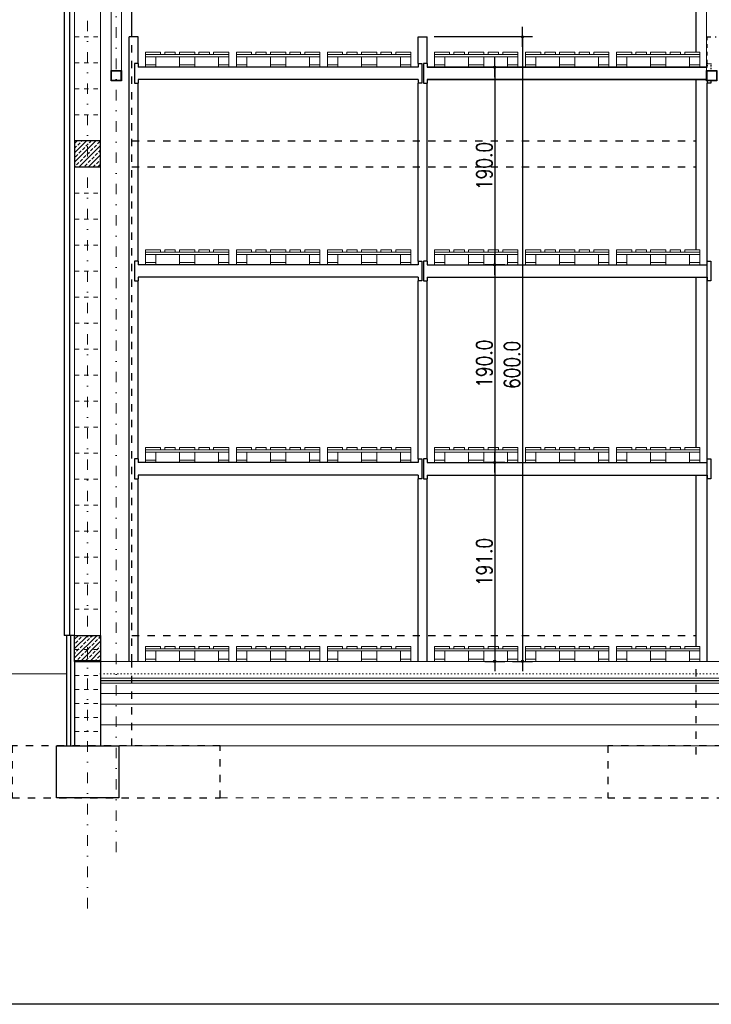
# Model space of a CAD drawing. Header units: millimetres. Extents: x 22865 to 60762, y -18816 to 15611.
# Tile 324 of 517: x 34840 to 35505, y 7746 to 8692. Entities that reach past the tile are written whole.
import ezdxf

# ---------------------------------------------------------------- set-up
doc = ezdxf.new("R2010")
doc.units = ezdxf.units.MM
for name, pattern in [('1_12', [3, 1, -1, 0, -1]), ('1_OTDI', [0]), ('DASHED', [15, 7, -8]), ('DOT', [6.35, 0, -6.35])]:
    doc.linetypes.add(name, pattern=pattern)
for name, color, linetype in [('bramy przemyslowe', 5, 'Continuous'), ('ocieplenie-styropianXPS', 7, 'Continuous'), ('ocieplenie-welna', 240, 'Continuous'), ('RAMLA', 2, 'Continuous'), ('RDZENIE', 3, 'Continuous'), ('REGALY', 7, 'Continuous'), ('sciany murowane', 4, 'Continuous'), ('WYMIARY', 6, 'Continuous')]:
    doc.layers.add(name, color=color, linetype=linetype)
doc.layers.add('CIENKA', color=1, linetype='Continuous', lineweight=13)
doc.layers.add('projekt', color=6, linetype='Continuous', lineweight=9)
doc.layers.add('OSIE SCIAN', color=151, linetype='Continuous', lineweight=18, plot=False)
doc.layers.add('sciany ppozarowe', color=10, linetype='Continuous', lineweight=18, plot=False)
doc.styles.add('1-100', font='simplex.shx', dxfattribs={"width": 0.8, "height": 15})
doc.linetypes.add('BATTING', pattern='A,0.0001,-0.1,[134,ltypeshp.shx,S=0.1,R=0,X=-0.1,Y=0],-0.2,[134,ltypeshp.shx,S=0.1,R=180,X=0.1,Y=0],-0.1', length=0.4001)
doc.dimstyles.new('1-100', dxfattribs={"dimscale": 0.5, "dimtxt": 100, "dimasz": 1, "dimexe": 0.18, "dimexo": 0.0625, "dimgap": 5, "dimtad": 1, "dimdec": 1, "dimzin": 0, "dimdsep": 46, "dimtxsty": '1-100', "dimblk1": 'K', "dimblk2": 'K', "dimsah": 1, "dimcen": 0.09, "dimse1": 1, "dimse2": 1, "dimadec": 0, "dimazin": 0, "dimtfac": 1, "dimtdec": 1, "dimtofl": 0, "dimtmove": 0, "dimatfit": 3, "dimldrblk": 'K', "dimfxl": 0, "dimtolj": 1, "dimtzin": 0, "dimarcsym": 0})
pattern_1 = [(45, (-7637.8583, -255), (-4.4901281, 4.4901281), []), (45, (-7633.368, -255), (-4.4901281, 4.4901281), [3.175, -1.5875])]

# ---------------------------------------------------------------- blocks, each defined once
blk = doc.blocks.new('K')
for p, q in [((0, -19.1), (0, 19.1)), ((-19.1, 0), (19.1, 0))]:
    blk.add_line(p, q)
blk.add_circle((0, 0), 2.02)
blk = doc.blocks.new('*D1859')
at = {"layer": 'WYMIARY', "color": 0, "lineweight": -2}
blk.add_line((35296.86, 8265.9), (35296.86, 8075.9), dxfattribs=at)
at = {"layer": 'WYMIARY', "color": 0, "linetype": 'ByBlock', "lineweight": -2, "xscale": 0.5, "yscale": 0.5, "zscale": 0.5}
for p, rotation in [((35296.86, 8266.4), 90), ((35296.86, 8075.4), 270)]:
    blk.add_blockref('K', p, dxfattribs=dict(at, rotation=rotation))
at = {"layer": 'WYMIARY', "color": 0, "ltscale": 0.2, "insert": (35286.86, 8170.9), "char_height": 15, "attachment_point": 5, "rotation": 90, "style": '1-100'}
blk.add_mtext('\\A1;191.0', dxfattribs=at)
blk = doc.blocks.new('*D1860')
at = {"layer": 'WYMIARY', "color": 0, "lineweight": -2}
blk.add_line((35296.86, 8455.9), (35296.86, 8266.9), dxfattribs=at)
at = {"layer": 'WYMIARY', "color": 0, "linetype": 'ByBlock', "lineweight": -2, "xscale": 0.5, "yscale": 0.5, "zscale": 0.5}
for p, rotation in [((35296.86, 8456.4), 90), ((35296.86, 8266.4), 270)]:
    blk.add_blockref('K', p, dxfattribs=dict(at, rotation=rotation))
at = {"layer": 'WYMIARY', "color": 0, "ltscale": 0.2, "insert": (35286.86, 8361.4), "char_height": 15, "attachment_point": 5, "rotation": 90, "style": '1-100'}
blk.add_mtext('\\A1;190.0', dxfattribs=at)
blk = doc.blocks.new('*D1861')
at = {"layer": 'WYMIARY', "color": 0, "lineweight": -2}
blk.add_line((35296.86, 8645.9), (35296.86, 8456.9), dxfattribs=at)
at = {"layer": 'WYMIARY', "color": 0, "linetype": 'ByBlock', "lineweight": -2, "xscale": 0.5, "yscale": 0.5, "zscale": 0.5}
for p, rotation in [((35296.86, 8646.4), 90), ((35296.86, 8456.4), 270)]:
    blk.add_blockref('K', p, dxfattribs=dict(at, rotation=rotation))
at = {"layer": 'WYMIARY', "color": 0, "ltscale": 0.2, "insert": (35286.86, 8551.4), "char_height": 15, "attachment_point": 5, "rotation": 90, "style": '1-100'}
blk.add_mtext('\\A1;190.0', dxfattribs=at)
blk = doc.blocks.new('*D1862')
at = {"layer": 'WYMIARY', "color": 0, "lineweight": -2}
blk.add_line((35323.55, 8674.9), (35323.55, 8075.9), dxfattribs=at)
at = {"layer": 'WYMIARY', "color": 0, "linetype": 'ByBlock', "lineweight": -2, "xscale": 0.5, "yscale": 0.5, "zscale": 0.5}
for p, rotation in [((35323.55, 8675.4), 90), ((35323.55, 8075.4), 270)]:
    blk.add_blockref('K', p, dxfattribs=dict(at, rotation=rotation))
at = {"layer": 'WYMIARY', "color": 0, "ltscale": 0.2, "insert": (35313.55, 8360.25), "char_height": 15, "attachment_point": 5, "rotation": 90, "style": '1-100'}
blk.add_mtext('\\A1;600.0', dxfattribs=at)

msp = doc.modelspace()

# ---------------------------------------------------------------- hatches: boundary and pattern name
at = {"layer": 'RDZENIE', "transparency": 33554687}
h = msp.add_hatch(dxfattribs=at)
h.set_pattern_fill('ANSI33', color=9, angle=180)
h.set_pattern_definition(pattern_1)
h.paths.add_polyline_path([(34905.47, 8575.4), (34905.47, 8550.4), (34892.97, 8550.4), (34892.97, 8575.4)])
h = msp.add_hatch(dxfattribs=at)
h.set_pattern_fill('ANSI33', color=9, angle=180)
h.set_pattern_definition(pattern_1)
h.paths.add_polyline_path([(34917.97, 8550.4), (34905.47, 8550.4), (34905.47, 8575.4), (34917.97, 8575.4), (34917.97, 8550.4)])
h = msp.add_hatch(dxfattribs=at)
h.set_pattern_fill('ANSI33', color=9, angle=180)
h.set_pattern_definition([(45, (-7660.357, -322.668), (-4.4901281, 4.4901281), []), (45, (-7655.867, -322.668), (-4.4901281, 4.4901281), [3.175, -1.5875])])
h.paths.add_polyline_path([(34892.97, 8100.4), (34917.97, 8100.4), (34917.97, 8075.4), (34892.97, 8075.4)])

# ---------------------------------------------------------------- linework, layer by layer
at = {"color": 6}
for p, q in [((34917.97, 8075.9), (34892.97, 8075.9)), ((34917.97, 8074.9), (34892.97, 8074.9))]:
    msp.add_line(p, q, dxfattribs=at)
at = {"color": 6, "linetype": 'DASHED', "ltscale": 0.6, "const_width": 0.6}
msp.add_lwpolyline([(34917.97, 8075.4), (34892.97, 8075.4)], dxfattribs=at)
at = {"layer": 'bramy przemyslowe', "color": 3, "ltscale": 0.2}
for p, q in [((34892.97, 8075.4), (34892.97, 7994.4)), ((34917.97, 8075.4), (34917.97, 7994.4))]:
    msp.add_line(p, q, dxfattribs=at)
at = {"layer": 'CIENKA', "color": 9}
for p, q in [((34927.97, 8643.15), (34927.97, 8768.78)), ((34937.97, 8643.15), (34937.97, 8768.78)), ((35500.47, 8643.15), (35500.47, 8768.78))]:
    msp.add_line(p, q, dxfattribs=at)
at = {"layer": 'CIENKA', "color": 9, "linetype": 'DASHED', "ltscale": 0.6}
for p, q in [((34892.97, 8675.4), (34917.97, 8675.4)), ((34892.97, 8650.4), (34917.97, 8650.4)), ((34892.97, 8625.4), (34917.97, 8625.4)), ((34892.97, 8600.4), (34917.97, 8600.4)), ((34892.97, 8525.4), (34917.97, 8525.4)), ((34892.97, 8500.4), (34917.97, 8500.4)), ((34892.97, 8475.4), (34917.97, 8475.4)), ((34892.97, 8450.4), (34917.97, 8450.4)), ((34892.97, 8425.4), (34917.97, 8425.4)), ((34892.97, 8400.4), (34917.97, 8400.4)), ((34892.97, 8375.4), (34917.97, 8375.4)), ((34892.97, 8350.4), (34917.97, 8350.4)), ((34892.97, 8325.4), (34917.97, 8325.4)), ((34892.97, 8300.4), (34917.97, 8300.4)), ((34892.97, 8275.4), (34917.97, 8275.4)), ((34892.97, 8250.4), (34917.97, 8250.4)), ((34892.97, 8225.4), (34917.97, 8225.4)), ((34892.97, 8200.4), (34917.97, 8200.4)), ((34892.97, 8175.4), (34917.97, 8175.4)), ((34892.97, 8150.4), (34917.97, 8150.4)), ((34892.97, 8125.4), (34917.97, 8125.4)), ((34892.97, 8100.4), (34917.97, 8100.4)), ((34892.97, 8086.9), (34917.97, 8086.9)), ((34892.97, 8075.4), (34917.97, 8075.4)), ((34892.97, 8061.9), (34917.97, 8061.9)), ((34892.97, 8048.4), (34917.97, 8048.4)), ((34892.97, 8034.9), (34917.97, 8034.9)), ((34892.97, 8021.4), (34917.97, 8021.4)), ((34892.97, 8007.9), (34917.97, 8007.9))]:
    msp.add_line(p, q, dxfattribs=at)
at = {"layer": 'CIENKA', "color": 251, "linetype": 'DASHED'}
msp.add_line((35032.97, 7944.4), (35405.47, 7944.4), dxfattribs=at)
at = {"layer": 'CIENKA'}
for points in [[(34975.62, 8658.6), (34961.12, 8658.6), (34961.12, 8660.8), (34975.62, 8660.8)], [(35041.12, 8656.4), (34961.12, 8656.4), (34961.12, 8658.6), (35041.12, 8658.6)], [(34971.12, 8648.6), (34961.12, 8648.6), (34961.12, 8656.4), (34971.12, 8656.4)], [(34989.74, 8658.6), (34979.74, 8658.6), (34979.74, 8660.8), (34989.74, 8660.8)], [(35008.37, 8658.6), (34993.87, 8658.6), (34993.87, 8660.8), (35008.37, 8660.8)], [(35008.37, 8648.6), (34993.87, 8648.6), (34993.87, 8656.4), (35008.37, 8656.4)], [(35012.49, 8658.6), (35022.49, 8658.6), (35022.49, 8660.8), (35012.49, 8660.8)], [(35041.12, 8658.6), (35026.62, 8658.6), (35026.62, 8660.8), (35041.12, 8660.8)], [(35041.12, 8648.6), (35031.12, 8648.6), (35031.12, 8656.4), (35041.12, 8656.4)], [(35063.12, 8658.6), (35048.62, 8658.6), (35048.62, 8660.8), (35063.12, 8660.8)], [(35128.62, 8656.4), (35048.62, 8656.4), (35048.62, 8658.6), (35128.62, 8658.6)], [(35058.62, 8648.6), (35048.62, 8648.6), (35048.62, 8656.4), (35058.62, 8656.4)], [(35077.24, 8658.6), (35067.24, 8658.6), (35067.24, 8660.8), (35077.24, 8660.8)], [(35095.87, 8658.6), (35081.37, 8658.6), (35081.37, 8660.8), (35095.87, 8660.8)], [(35095.87, 8648.6), (35081.37, 8648.6), (35081.37, 8656.4), (35095.87, 8656.4)], [(35099.99, 8658.6), (35109.99, 8658.6), (35109.99, 8660.8), (35099.99, 8660.8)], [(35128.62, 8658.6), (35114.12, 8658.6), (35114.12, 8660.8), (35128.62, 8660.8)], [(35128.62, 8648.6), (35118.62, 8648.6), (35118.62, 8656.4), (35128.62, 8656.4)], [(35150.62, 8658.6), (35136.12, 8658.6), (35136.12, 8660.8), (35150.62, 8660.8)], [(35216.12, 8656.4), (35136.12, 8656.4), (35136.12, 8658.6), (35216.12, 8658.6)], [(35146.12, 8648.6), (35136.12, 8648.6), (35136.12, 8656.4), (35146.12, 8656.4)], [(35164.74, 8658.6), (35154.74, 8658.6), (35154.74, 8660.8), (35164.74, 8660.8)], [(35183.37, 8658.6), (35168.87, 8658.6), (35168.87, 8660.8), (35183.37, 8660.8)], [(35183.37, 8648.6), (35168.87, 8648.6), (35168.87, 8656.4), (35183.37, 8656.4)], [(35187.49, 8658.6), (35197.49, 8658.6), (35197.49, 8660.8), (35187.49, 8660.8)], [(35216.12, 8658.6), (35201.62, 8658.6), (35201.62, 8660.8), (35216.12, 8660.8)], [(35216.12, 8648.6), (35206.12, 8648.6), (35206.12, 8656.4), (35216.12, 8656.4)], [(35239.02, 8658.6), (35253.52, 8658.6), (35253.52, 8660.8), (35239.02, 8660.8)], [(35239.02, 8656.4), (35319.02, 8656.4), (35319.02, 8658.6), (35239.02, 8658.6)], [(35239.02, 8648.6), (35249.02, 8648.6), (35249.02, 8656.4), (35239.02, 8656.4)], [(35267.64, 8658.6), (35257.64, 8658.6), (35257.64, 8660.8), (35267.64, 8660.8)], [(35271.77, 8658.6), (35286.27, 8658.6), (35286.27, 8660.8), (35271.77, 8660.8)], [(35271.77, 8648.6), (35286.27, 8648.6), (35286.27, 8656.4), (35271.77, 8656.4)], [(35290.39, 8658.6), (35300.39, 8658.6), (35300.39, 8660.8), (35290.39, 8660.8)], [(35304.52, 8658.6), (35319.02, 8658.6), (35319.02, 8660.8), (35304.52, 8660.8)], [(35309.02, 8648.6), (35319.02, 8648.6), (35319.02, 8656.4), (35309.02, 8656.4)], [(35326.52, 8658.6), (35341.02, 8658.6), (35341.02, 8660.8), (35326.52, 8660.8)], [(35326.52, 8656.4), (35406.52, 8656.4), (35406.52, 8658.6), (35326.52, 8658.6)], [(35326.52, 8648.6), (35336.52, 8648.6), (35336.52, 8656.4), (35326.52, 8656.4)], [(35355.14, 8658.6), (35345.14, 8658.6), (35345.14, 8660.8), (35355.14, 8660.8)], [(35359.27, 8658.6), (35373.77, 8658.6), (35373.77, 8660.8), (35359.27, 8660.8)], [(35359.27, 8648.6), (35373.77, 8648.6), (35373.77, 8656.4), (35359.27, 8656.4)], [(35377.89, 8658.6), (35387.89, 8658.6), (35387.89, 8660.8), (35377.89, 8660.8)], [(35392.02, 8658.6), (35406.52, 8658.6), (35406.52, 8660.8), (35392.02, 8660.8)], [(35396.52, 8648.6), (35406.52, 8648.6), (35406.52, 8656.4), (35396.52, 8656.4)], [(35414.02, 8658.6), (35428.52, 8658.6), (35428.52, 8660.8), (35414.02, 8660.8)], [(35414.02, 8656.4), (35494.02, 8656.4), (35494.02, 8658.6), (35414.02, 8658.6)], [(35414.02, 8648.6), (35424.02, 8648.6), (35424.02, 8656.4), (35414.02, 8656.4)], [(35442.64, 8658.6), (35432.64, 8658.6), (35432.64, 8660.8), (35442.64, 8660.8)], [(35446.77, 8658.6), (35461.27, 8658.6), (35461.27, 8660.8), (35446.77, 8660.8)], [(35446.77, 8648.6), (35461.27, 8648.6), (35461.27, 8656.4), (35446.77, 8656.4)], [(35465.39, 8658.6), (35475.39, 8658.6), (35475.39, 8660.8), (35465.39, 8660.8)], [(35479.52, 8658.6), (35494.02, 8658.6), (35494.02, 8660.8), (35479.52, 8660.8)], [(35484.02, 8648.6), (35494.02, 8648.6), (35494.02, 8656.4), (35484.02, 8656.4)], [(34961.12, 8648.6), (34971.12, 8648.6), (34971.12, 8646.4), (34961.12, 8646.4)], [(34993.87, 8648.6), (35008.37, 8648.6), (35008.37, 8646.4), (34993.87, 8646.4)], [(35031.12, 8648.6), (35041.12, 8648.6), (35041.12, 8646.4), (35031.12, 8646.4)], [(35048.62, 8648.6), (35058.62, 8648.6), (35058.62, 8646.4), (35048.62, 8646.4)], [(35081.37, 8648.6), (35095.87, 8648.6), (35095.87, 8646.4), (35081.37, 8646.4)], [(35118.62, 8648.6), (35128.62, 8648.6), (35128.62, 8646.4), (35118.62, 8646.4)], [(35136.12, 8648.6), (35146.12, 8648.6), (35146.12, 8646.4), (35136.12, 8646.4)], [(35168.87, 8648.6), (35183.37, 8648.6), (35183.37, 8646.4), (35168.87, 8646.4)], [(35206.12, 8648.6), (35216.12, 8648.6), (35216.12, 8646.4), (35206.12, 8646.4)], [(35249.02, 8648.6), (35239.02, 8648.6), (35239.02, 8646.4), (35249.02, 8646.4)], [(35286.27, 8648.6), (35271.77, 8648.6), (35271.77, 8646.4), (35286.27, 8646.4)], [(35319.02, 8648.6), (35309.02, 8648.6), (35309.02, 8646.4), (35319.02, 8646.4)], [(35336.52, 8648.6), (35326.52, 8648.6), (35326.52, 8646.4), (35336.52, 8646.4)], [(35373.77, 8648.6), (35359.27, 8648.6), (35359.27, 8646.4), (35373.77, 8646.4)], [(35406.52, 8648.6), (35396.52, 8648.6), (35396.52, 8646.4), (35406.52, 8646.4)], [(35424.02, 8648.6), (35414.02, 8648.6), (35414.02, 8646.4), (35424.02, 8646.4)], [(35461.27, 8648.6), (35446.77, 8648.6), (35446.77, 8646.4), (35461.27, 8646.4)], [(35494.02, 8648.6), (35484.02, 8648.6), (35484.02, 8646.4), (35494.02, 8646.4)], [(34975.62, 8468.6), (34961.12, 8468.6), (34961.12, 8470.8), (34975.62, 8470.8)], [(35041.12, 8466.4), (34961.12, 8466.4), (34961.12, 8468.6), (35041.12, 8468.6)], [(34989.74, 8468.6), (34979.74, 8468.6), (34979.74, 8470.8), (34989.74, 8470.8)], [(35008.37, 8468.6), (34993.87, 8468.6), (34993.87, 8470.8), (35008.37, 8470.8)], [(35012.49, 8468.6), (35022.49, 8468.6), (35022.49, 8470.8), (35012.49, 8470.8)], [(35041.12, 8468.6), (35026.62, 8468.6), (35026.62, 8470.8), (35041.12, 8470.8)], [(35063.12, 8468.6), (35048.62, 8468.6), (35048.62, 8470.8), (35063.12, 8470.8)], [(35128.62, 8466.4), (35048.62, 8466.4), (35048.62, 8468.6), (35128.62, 8468.6)], [(35077.24, 8468.6), (35067.24, 8468.6), (35067.24, 8470.8), (35077.24, 8470.8)], [(35095.87, 8468.6), (35081.37, 8468.6), (35081.37, 8470.8), (35095.87, 8470.8)], [(35099.99, 8468.6), (35109.99, 8468.6), (35109.99, 8470.8), (35099.99, 8470.8)], [(35128.62, 8468.6), (35114.12, 8468.6), (35114.12, 8470.8), (35128.62, 8470.8)], [(35150.62, 8468.6), (35136.12, 8468.6), (35136.12, 8470.8), (35150.62, 8470.8)], [(35216.12, 8466.4), (35136.12, 8466.4), (35136.12, 8468.6), (35216.12, 8468.6)], [(35164.74, 8468.6), (35154.74, 8468.6), (35154.74, 8470.8), (35164.74, 8470.8)], [(35183.37, 8468.6), (35168.87, 8468.6), (35168.87, 8470.8), (35183.37, 8470.8)], [(35187.49, 8468.6), (35197.49, 8468.6), (35197.49, 8470.8), (35187.49, 8470.8)], [(35216.12, 8468.6), (35201.62, 8468.6), (35201.62, 8470.8), (35216.12, 8470.8)], [(35239.02, 8468.6), (35253.52, 8468.6), (35253.52, 8470.8), (35239.02, 8470.8)], [(35239.02, 8466.4), (35319.02, 8466.4), (35319.02, 8468.6), (35239.02, 8468.6)], [(35267.64, 8468.6), (35257.64, 8468.6), (35257.64, 8470.8), (35267.64, 8470.8)], [(35271.77, 8468.6), (35286.27, 8468.6), (35286.27, 8470.8), (35271.77, 8470.8)], [(35290.39, 8468.6), (35300.39, 8468.6), (35300.39, 8470.8), (35290.39, 8470.8)], [(35304.52, 8468.6), (35319.02, 8468.6), (35319.02, 8470.8), (35304.52, 8470.8)], [(35326.52, 8468.6), (35341.02, 8468.6), (35341.02, 8470.8), (35326.52, 8470.8)], [(35326.52, 8466.4), (35406.52, 8466.4), (35406.52, 8468.6), (35326.52, 8468.6)], [(35355.14, 8468.6), (35345.14, 8468.6), (35345.14, 8470.8), (35355.14, 8470.8)], [(35359.27, 8468.6), (35373.77, 8468.6), (35373.77, 8470.8), (35359.27, 8470.8)], [(35377.89, 8468.6), (35387.89, 8468.6), (35387.89, 8470.8), (35377.89, 8470.8)], [(35392.02, 8468.6), (35406.52, 8468.6), (35406.52, 8470.8), (35392.02, 8470.8)], [(35414.02, 8468.6), (35428.52, 8468.6), (35428.52, 8470.8), (35414.02, 8470.8)], [(35414.02, 8466.4), (35494.02, 8466.4), (35494.02, 8468.6), (35414.02, 8468.6)], [(35442.64, 8468.6), (35432.64, 8468.6), (35432.64, 8470.8), (35442.64, 8470.8)], [(35446.77, 8468.6), (35461.27, 8468.6), (35461.27, 8470.8), (35446.77, 8470.8)], [(35465.39, 8468.6), (35475.39, 8468.6), (35475.39, 8470.8), (35465.39, 8470.8)], [(35479.52, 8468.6), (35494.02, 8468.6), (35494.02, 8470.8), (35479.52, 8470.8)], [(34971.12, 8458.6), (34961.12, 8458.6), (34961.12, 8466.4), (34971.12, 8466.4)], [(34961.12, 8458.6), (34971.12, 8458.6), (34971.12, 8456.4), (34961.12, 8456.4)], [(35008.37, 8458.6), (34993.87, 8458.6), (34993.87, 8466.4), (35008.37, 8466.4)], [(34993.87, 8458.6), (35008.37, 8458.6), (35008.37, 8456.4), (34993.87, 8456.4)], [(35041.12, 8458.6), (35031.12, 8458.6), (35031.12, 8466.4), (35041.12, 8466.4)], [(35031.12, 8458.6), (35041.12, 8458.6), (35041.12, 8456.4), (35031.12, 8456.4)], [(35058.62, 8458.6), (35048.62, 8458.6), (35048.62, 8466.4), (35058.62, 8466.4)], [(35048.62, 8458.6), (35058.62, 8458.6), (35058.62, 8456.4), (35048.62, 8456.4)], [(35095.87, 8458.6), (35081.37, 8458.6), (35081.37, 8466.4), (35095.87, 8466.4)], [(35081.37, 8458.6), (35095.87, 8458.6), (35095.87, 8456.4), (35081.37, 8456.4)], [(35128.62, 8458.6), (35118.62, 8458.6), (35118.62, 8466.4), (35128.62, 8466.4)], [(35118.62, 8458.6), (35128.62, 8458.6), (35128.62, 8456.4), (35118.62, 8456.4)], [(35146.12, 8458.6), (35136.12, 8458.6), (35136.12, 8466.4), (35146.12, 8466.4)], [(35136.12, 8458.6), (35146.12, 8458.6), (35146.12, 8456.4), (35136.12, 8456.4)], [(35183.37, 8458.6), (35168.87, 8458.6), (35168.87, 8466.4), (35183.37, 8466.4)], [(35168.87, 8458.6), (35183.37, 8458.6), (35183.37, 8456.4), (35168.87, 8456.4)], [(35216.12, 8458.6), (35206.12, 8458.6), (35206.12, 8466.4), (35216.12, 8466.4)], [(35206.12, 8458.6), (35216.12, 8458.6), (35216.12, 8456.4), (35206.12, 8456.4)], [(35239.02, 8458.6), (35249.02, 8458.6), (35249.02, 8466.4), (35239.02, 8466.4)], [(35249.02, 8458.6), (35239.02, 8458.6), (35239.02, 8456.4), (35249.02, 8456.4)], [(35271.77, 8458.6), (35286.27, 8458.6), (35286.27, 8466.4), (35271.77, 8466.4)], [(35286.27, 8458.6), (35271.77, 8458.6), (35271.77, 8456.4), (35286.27, 8456.4)], [(35309.02, 8458.6), (35319.02, 8458.6), (35319.02, 8466.4), (35309.02, 8466.4)], [(35319.02, 8458.6), (35309.02, 8458.6), (35309.02, 8456.4), (35319.02, 8456.4)], [(35326.52, 8458.6), (35336.52, 8458.6), (35336.52, 8466.4), (35326.52, 8466.4)], [(35336.52, 8458.6), (35326.52, 8458.6), (35326.52, 8456.4), (35336.52, 8456.4)], [(35359.27, 8458.6), (35373.77, 8458.6), (35373.77, 8466.4), (35359.27, 8466.4)], [(35373.77, 8458.6), (35359.27, 8458.6), (35359.27, 8456.4), (35373.77, 8456.4)], [(35396.52, 8458.6), (35406.52, 8458.6), (35406.52, 8466.4), (35396.52, 8466.4)], [(35406.52, 8458.6), (35396.52, 8458.6), (35396.52, 8456.4), (35406.52, 8456.4)], [(35414.02, 8458.6), (35424.02, 8458.6), (35424.02, 8466.4), (35414.02, 8466.4)], [(35424.02, 8458.6), (35414.02, 8458.6), (35414.02, 8456.4), (35424.02, 8456.4)], [(35446.77, 8458.6), (35461.27, 8458.6), (35461.27, 8466.4), (35446.77, 8466.4)], [(35461.27, 8458.6), (35446.77, 8458.6), (35446.77, 8456.4), (35461.27, 8456.4)], [(35484.02, 8458.6), (35494.02, 8458.6), (35494.02, 8466.4), (35484.02, 8466.4)], [(35494.02, 8458.6), (35484.02, 8458.6), (35484.02, 8456.4), (35494.02, 8456.4)], [(34975.62, 8278.6), (34961.12, 8278.6), (34961.12, 8280.8), (34975.62, 8280.8)], [(35041.12, 8276.4), (34961.12, 8276.4), (34961.12, 8278.6), (35041.12, 8278.6)], [(34989.74, 8278.6), (34979.74, 8278.6), (34979.74, 8280.8), (34989.74, 8280.8)], [(35008.37, 8278.6), (34993.87, 8278.6), (34993.87, 8280.8), (35008.37, 8280.8)], [(35012.49, 8278.6), (35022.49, 8278.6), (35022.49, 8280.8), (35012.49, 8280.8)], [(35041.12, 8278.6), (35026.62, 8278.6), (35026.62, 8280.8), (35041.12, 8280.8)], [(35063.12, 8278.6), (35048.62, 8278.6), (35048.62, 8280.8), (35063.12, 8280.8)], [(35128.62, 8276.4), (35048.62, 8276.4), (35048.62, 8278.6), (35128.62, 8278.6)], [(35077.24, 8278.6), (35067.24, 8278.6), (35067.24, 8280.8), (35077.24, 8280.8)], [(35095.87, 8278.6), (35081.37, 8278.6), (35081.37, 8280.8), (35095.87, 8280.8)], [(35099.99, 8278.6), (35109.99, 8278.6), (35109.99, 8280.8), (35099.99, 8280.8)], [(35128.62, 8278.6), (35114.12, 8278.6), (35114.12, 8280.8), (35128.62, 8280.8)], [(35150.62, 8278.6), (35136.12, 8278.6), (35136.12, 8280.8), (35150.62, 8280.8)], [(35216.12, 8276.4), (35136.12, 8276.4), (35136.12, 8278.6), (35216.12, 8278.6)], [(35164.74, 8278.6), (35154.74, 8278.6), (35154.74, 8280.8), (35164.74, 8280.8)], [(35183.37, 8278.6), (35168.87, 8278.6), (35168.87, 8280.8), (35183.37, 8280.8)], [(35187.49, 8278.6), (35197.49, 8278.6), (35197.49, 8280.8), (35187.49, 8280.8)], [(35216.12, 8278.6), (35201.62, 8278.6), (35201.62, 8280.8), (35216.12, 8280.8)], [(35239.02, 8278.6), (35253.52, 8278.6), (35253.52, 8280.8), (35239.02, 8280.8)], [(35239.02, 8276.4), (35319.02, 8276.4), (35319.02, 8278.6), (35239.02, 8278.6)], [(35267.64, 8278.6), (35257.64, 8278.6), (35257.64, 8280.8), (35267.64, 8280.8)], [(35271.77, 8278.6), (35286.27, 8278.6), (35286.27, 8280.8), (35271.77, 8280.8)], [(35290.39, 8278.6), (35300.39, 8278.6), (35300.39, 8280.8), (35290.39, 8280.8)], [(35304.52, 8278.6), (35319.02, 8278.6), (35319.02, 8280.8), (35304.52, 8280.8)], [(35326.52, 8278.6), (35341.02, 8278.6), (35341.02, 8280.8), (35326.52, 8280.8)], [(35326.52, 8276.4), (35406.52, 8276.4), (35406.52, 8278.6), (35326.52, 8278.6)], [(35355.14, 8278.6), (35345.14, 8278.6), (35345.14, 8280.8), (35355.14, 8280.8)], [(35359.27, 8278.6), (35373.77, 8278.6), (35373.77, 8280.8), (35359.27, 8280.8)], [(35377.89, 8278.6), (35387.89, 8278.6), (35387.89, 8280.8), (35377.89, 8280.8)], [(35392.02, 8278.6), (35406.52, 8278.6), (35406.52, 8280.8), (35392.02, 8280.8)], [(35414.02, 8278.6), (35428.52, 8278.6), (35428.52, 8280.8), (35414.02, 8280.8)], [(35414.02, 8276.4), (35494.02, 8276.4), (35494.02, 8278.6), (35414.02, 8278.6)], [(35442.64, 8278.6), (35432.64, 8278.6), (35432.64, 8280.8), (35442.64, 8280.8)], [(35446.77, 8278.6), (35461.27, 8278.6), (35461.27, 8280.8), (35446.77, 8280.8)], [(35465.39, 8278.6), (35475.39, 8278.6), (35475.39, 8280.8), (35465.39, 8280.8)], [(35479.52, 8278.6), (35494.02, 8278.6), (35494.02, 8280.8), (35479.52, 8280.8)], [(34971.12, 8268.6), (34961.12, 8268.6), (34961.12, 8276.4), (34971.12, 8276.4)], [(34961.12, 8268.6), (34971.12, 8268.6), (34971.12, 8266.4), (34961.12, 8266.4)], [(35008.37, 8268.6), (34993.87, 8268.6), (34993.87, 8276.4), (35008.37, 8276.4)], [(34993.87, 8268.6), (35008.37, 8268.6), (35008.37, 8266.4), (34993.87, 8266.4)], [(35041.12, 8268.6), (35031.12, 8268.6), (35031.12, 8276.4), (35041.12, 8276.4)], [(35031.12, 8268.6), (35041.12, 8268.6), (35041.12, 8266.4), (35031.12, 8266.4)], [(35058.62, 8268.6), (35048.62, 8268.6), (35048.62, 8276.4), (35058.62, 8276.4)], [(35048.62, 8268.6), (35058.62, 8268.6), (35058.62, 8266.4), (35048.62, 8266.4)], [(35095.87, 8268.6), (35081.37, 8268.6), (35081.37, 8276.4), (35095.87, 8276.4)], [(35081.37, 8268.6), (35095.87, 8268.6), (35095.87, 8266.4), (35081.37, 8266.4)], [(35128.62, 8268.6), (35118.62, 8268.6), (35118.62, 8276.4), (35128.62, 8276.4)], [(35118.62, 8268.6), (35128.62, 8268.6), (35128.62, 8266.4), (35118.62, 8266.4)], [(35146.12, 8268.6), (35136.12, 8268.6), (35136.12, 8276.4), (35146.12, 8276.4)], [(35136.12, 8268.6), (35146.12, 8268.6), (35146.12, 8266.4), (35136.12, 8266.4)], [(35183.37, 8268.6), (35168.87, 8268.6), (35168.87, 8276.4), (35183.37, 8276.4)], [(35168.87, 8268.6), (35183.37, 8268.6), (35183.37, 8266.4), (35168.87, 8266.4)], [(35216.12, 8268.6), (35206.12, 8268.6), (35206.12, 8276.4), (35216.12, 8276.4)], [(35206.12, 8268.6), (35216.12, 8268.6), (35216.12, 8266.4), (35206.12, 8266.4)], [(35239.02, 8268.6), (35249.02, 8268.6), (35249.02, 8276.4), (35239.02, 8276.4)], [(35249.02, 8268.6), (35239.02, 8268.6), (35239.02, 8266.4), (35249.02, 8266.4)], [(35271.77, 8268.6), (35286.27, 8268.6), (35286.27, 8276.4), (35271.77, 8276.4)], [(35286.27, 8268.6), (35271.77, 8268.6), (35271.77, 8266.4), (35286.27, 8266.4)], [(35309.02, 8268.6), (35319.02, 8268.6), (35319.02, 8276.4), (35309.02, 8276.4)], [(35319.02, 8268.6), (35309.02, 8268.6), (35309.02, 8266.4), (35319.02, 8266.4)], [(35326.52, 8268.6), (35336.52, 8268.6), (35336.52, 8276.4), (35326.52, 8276.4)], [(35336.52, 8268.6), (35326.52, 8268.6), (35326.52, 8266.4), (35336.52, 8266.4)], [(35359.27, 8268.6), (35373.77, 8268.6), (35373.77, 8276.4), (35359.27, 8276.4)], [(35373.77, 8268.6), (35359.27, 8268.6), (35359.27, 8266.4), (35373.77, 8266.4)], [(35396.52, 8268.6), (35406.52, 8268.6), (35406.52, 8276.4), (35396.52, 8276.4)], [(35406.52, 8268.6), (35396.52, 8268.6), (35396.52, 8266.4), (35406.52, 8266.4)], [(35414.02, 8268.6), (35424.02, 8268.6), (35424.02, 8276.4), (35414.02, 8276.4)], [(35424.02, 8268.6), (35414.02, 8268.6), (35414.02, 8266.4), (35424.02, 8266.4)], [(35446.77, 8268.6), (35461.27, 8268.6), (35461.27, 8276.4), (35446.77, 8276.4)], [(35461.27, 8268.6), (35446.77, 8268.6), (35446.77, 8266.4), (35461.27, 8266.4)], [(35484.02, 8268.6), (35494.02, 8268.6), (35494.02, 8276.4), (35484.02, 8276.4)], [(35494.02, 8268.6), (35484.02, 8268.6), (35484.02, 8266.4), (35494.02, 8266.4)], [(34975.62, 8087.6), (34961.12, 8087.6), (34961.12, 8089.8), (34975.62, 8089.8)], [(34989.74, 8087.6), (34979.74, 8087.6), (34979.74, 8089.8), (34989.74, 8089.8)], [(35008.37, 8087.6), (34993.87, 8087.6), (34993.87, 8089.8), (35008.37, 8089.8)], [(35012.49, 8087.6), (35022.49, 8087.6), (35022.49, 8089.8), (35012.49, 8089.8)], [(35041.12, 8087.6), (35026.62, 8087.6), (35026.62, 8089.8), (35041.12, 8089.8)], [(35063.12, 8087.6), (35048.62, 8087.6), (35048.62, 8089.8), (35063.12, 8089.8)], [(35077.24, 8087.6), (35067.24, 8087.6), (35067.24, 8089.8), (35077.24, 8089.8)], [(35095.87, 8087.6), (35081.37, 8087.6), (35081.37, 8089.8), (35095.87, 8089.8)], [(35099.99, 8087.6), (35109.99, 8087.6), (35109.99, 8089.8), (35099.99, 8089.8)], [(35128.62, 8087.6), (35114.12, 8087.6), (35114.12, 8089.8), (35128.62, 8089.8)], [(35150.62, 8087.6), (35136.12, 8087.6), (35136.12, 8089.8), (35150.62, 8089.8)], [(35164.74, 8087.6), (35154.74, 8087.6), (35154.74, 8089.8), (35164.74, 8089.8)], [(35183.37, 8087.6), (35168.87, 8087.6), (35168.87, 8089.8), (35183.37, 8089.8)], [(35187.49, 8087.6), (35197.49, 8087.6), (35197.49, 8089.8), (35187.49, 8089.8)], [(35216.12, 8087.6), (35201.62, 8087.6), (35201.62, 8089.8), (35216.12, 8089.8)], [(35239.02, 8087.6), (35253.52, 8087.6), (35253.52, 8089.8), (35239.02, 8089.8)], [(35267.64, 8087.6), (35257.64, 8087.6), (35257.64, 8089.8), (35267.64, 8089.8)], [(35271.77, 8087.6), (35286.27, 8087.6), (35286.27, 8089.8), (35271.77, 8089.8)], [(35290.39, 8087.6), (35300.39, 8087.6), (35300.39, 8089.8), (35290.39, 8089.8)], [(35304.52, 8087.6), (35319.02, 8087.6), (35319.02, 8089.8), (35304.52, 8089.8)], [(35326.52, 8087.6), (35341.02, 8087.6), (35341.02, 8089.8), (35326.52, 8089.8)], [(35355.14, 8087.6), (35345.14, 8087.6), (35345.14, 8089.8), (35355.14, 8089.8)], [(35359.27, 8087.6), (35373.77, 8087.6), (35373.77, 8089.8), (35359.27, 8089.8)], [(35377.89, 8087.6), (35387.89, 8087.6), (35387.89, 8089.8), (35377.89, 8089.8)], [(35392.02, 8087.6), (35406.52, 8087.6), (35406.52, 8089.8), (35392.02, 8089.8)], [(35414.02, 8087.6), (35428.52, 8087.6), (35428.52, 8089.8), (35414.02, 8089.8)], [(35442.64, 8087.6), (35432.64, 8087.6), (35432.64, 8089.8), (35442.64, 8089.8)], [(35446.77, 8087.6), (35461.27, 8087.6), (35461.27, 8089.8), (35446.77, 8089.8)], [(35465.39, 8087.6), (35475.39, 8087.6), (35475.39, 8089.8), (35465.39, 8089.8)], [(35479.52, 8087.6), (35494.02, 8087.6), (35494.02, 8089.8), (35479.52, 8089.8)], [(35041.12, 8085.4), (34961.12, 8085.4), (34961.12, 8087.6), (35041.12, 8087.6)], [(34971.12, 8077.6), (34961.12, 8077.6), (34961.12, 8085.4), (34971.12, 8085.4)], [(35008.37, 8077.6), (34993.87, 8077.6), (34993.87, 8085.4), (35008.37, 8085.4)], [(35041.12, 8077.6), (35031.12, 8077.6), (35031.12, 8085.4), (35041.12, 8085.4)], [(35128.62, 8085.4), (35048.62, 8085.4), (35048.62, 8087.6), (35128.62, 8087.6)], [(35058.62, 8077.6), (35048.62, 8077.6), (35048.62, 8085.4), (35058.62, 8085.4)], [(35095.87, 8077.6), (35081.37, 8077.6), (35081.37, 8085.4), (35095.87, 8085.4)], [(35128.62, 8077.6), (35118.62, 8077.6), (35118.62, 8085.4), (35128.62, 8085.4)], [(35216.12, 8085.4), (35136.12, 8085.4), (35136.12, 8087.6), (35216.12, 8087.6)], [(35146.12, 8077.6), (35136.12, 8077.6), (35136.12, 8085.4), (35146.12, 8085.4)], [(35183.37, 8077.6), (35168.87, 8077.6), (35168.87, 8085.4), (35183.37, 8085.4)], [(35216.12, 8077.6), (35206.12, 8077.6), (35206.12, 8085.4), (35216.12, 8085.4)], [(35239.02, 8085.4), (35319.02, 8085.4), (35319.02, 8087.6), (35239.02, 8087.6)], [(35239.02, 8077.6), (35249.02, 8077.6), (35249.02, 8085.4), (35239.02, 8085.4)], [(35271.77, 8077.6), (35286.27, 8077.6), (35286.27, 8085.4), (35271.77, 8085.4)], [(35309.02, 8077.6), (35319.02, 8077.6), (35319.02, 8085.4), (35309.02, 8085.4)], [(35326.52, 8085.4), (35406.52, 8085.4), (35406.52, 8087.6), (35326.52, 8087.6)], [(35326.52, 8077.6), (35336.52, 8077.6), (35336.52, 8085.4), (35326.52, 8085.4)], [(35359.27, 8077.6), (35373.77, 8077.6), (35373.77, 8085.4), (35359.27, 8085.4)], [(35396.52, 8077.6), (35406.52, 8077.6), (35406.52, 8085.4), (35396.52, 8085.4)], [(35414.02, 8085.4), (35494.02, 8085.4), (35494.02, 8087.6), (35414.02, 8087.6)], [(35414.02, 8077.6), (35424.02, 8077.6), (35424.02, 8085.4), (35414.02, 8085.4)], [(35446.77, 8077.6), (35461.27, 8077.6), (35461.27, 8085.4), (35446.77, 8085.4)], [(35484.02, 8077.6), (35494.02, 8077.6), (35494.02, 8085.4), (35484.02, 8085.4)], [(34961.12, 8077.6), (34971.12, 8077.6), (34971.12, 8075.4), (34961.12, 8075.4)], [(34993.87, 8077.6), (35008.37, 8077.6), (35008.37, 8075.4), (34993.87, 8075.4)], [(35031.12, 8077.6), (35041.12, 8077.6), (35041.12, 8075.4), (35031.12, 8075.4)], [(35048.62, 8077.6), (35058.62, 8077.6), (35058.62, 8075.4), (35048.62, 8075.4)], [(35081.37, 8077.6), (35095.87, 8077.6), (35095.87, 8075.4), (35081.37, 8075.4)], [(35118.62, 8077.6), (35128.62, 8077.6), (35128.62, 8075.4), (35118.62, 8075.4)], [(35136.12, 8077.6), (35146.12, 8077.6), (35146.12, 8075.4), (35136.12, 8075.4)], [(35168.87, 8077.6), (35183.37, 8077.6), (35183.37, 8075.4), (35168.87, 8075.4)], [(35206.12, 8077.6), (35216.12, 8077.6), (35216.12, 8075.4), (35206.12, 8075.4)], [(35249.02, 8077.6), (35239.02, 8077.6), (35239.02, 8075.4), (35249.02, 8075.4)], [(35286.27, 8077.6), (35271.77, 8077.6), (35271.77, 8075.4), (35286.27, 8075.4)], [(35319.02, 8077.6), (35309.02, 8077.6), (35309.02, 8075.4), (35319.02, 8075.4)], [(35336.52, 8077.6), (35326.52, 8077.6), (35326.52, 8075.4), (35336.52, 8075.4)], [(35373.77, 8077.6), (35359.27, 8077.6), (35359.27, 8075.4), (35373.77, 8075.4)], [(35406.52, 8077.6), (35396.52, 8077.6), (35396.52, 8075.4), (35406.52, 8075.4)], [(35424.02, 8077.6), (35414.02, 8077.6), (35414.02, 8075.4), (35424.02, 8075.4)], [(35461.27, 8077.6), (35446.77, 8077.6), (35446.77, 8075.4), (35461.27, 8075.4)], [(35494.02, 8077.6), (35484.02, 8077.6), (35484.02, 8075.4), (35494.02, 8075.4)]]:
    msp.add_lwpolyline(points, close=True, dxfattribs=at)
at = {"layer": 'ocieplenie-styropianXPS', "color": 7}
msp.add_line((34884.97, 8100.4), (34884.97, 7994.4), dxfattribs=at)
at = {"layer": 'ocieplenie-styropianXPS', "color": 0, "linetype": 'BATTING', "ltscale": 8}
msp.add_line((34888.97, 8100.4), (34888.97, 7994.4), dxfattribs=at)
at = {"layer": 'ocieplenie-styropianXPS', "color": 0, "linetype": 'BATTING', "ltscale": 6}
msp.add_line((34917.97, 8056.9), (36087.97, 8056.9), dxfattribs=at)
at = {"layer": 'ocieplenie-welna'}
for p in [(34882.97, 8838.6), (34892.97, 8100.4)]:
    msp.add_line(p, (34882.97, 8100.4), dxfattribs=at)
at = {"layer": 'ocieplenie-welna', "linetype": 'BATTING', "ltscale": 12}
msp.add_line((34887.97, 8838.6), (34887.97, 8100.4), dxfattribs=at)
at = {"layer": 'OSIE SCIAN', "linetype": '1_12', "lineweight": 15, "ltscale": 10}
msp.add_line((34905.47, 9172.51), (34905.47, 7833.86), dxfattribs=at)
at = {"layer": 'OSIE SCIAN', "color": 0, "linetype": '1_12', "lineweight": 15, "ltscale": 10}
msp.add_line((34932.97, 9075.94), (34932.97, 7883.86), dxfattribs=at)
at = {"layer": 'projekt', "color": 3, "lineweight": 15, "ltscale": 0.02}
for p, q in [((34917.97, 8075.4), (36087.97, 8075.4)), ((34917.97, 8075.4), (36087.97, 8075.4)), ((34917.97, 8059.4), (36087.97, 8059.4))]:
    msp.add_line(p, q, dxfattribs=at)
at = {"layer": 'projekt', "color": 1, "lineweight": 15, "ltscale": 0.02}
for p, q in [((34917.97, 8054.4), (36087.97, 8054.4)), ((34917.97, 8044.4), (36092.97, 8044.4)), ((34917.97, 8034.4), (36092.97, 8034.4)), ((34917.97, 8014.4), (36092.97, 8014.4)), ((34917.97, 7994.4), (36092.97, 7994.4))]:
    msp.add_line(p, q, dxfattribs=at)
at = {"layer": 'RAMLA', "color": 2}
msp.add_lwpolyline([(31250.87, 10585.9), (40004.35, 10585.9), (40004.35, 7745.9), (31250.87, 7745.9)], close=True, dxfattribs=at)
at = {"layer": 'RDZENIE', "color": 2}
for p, q in [((34947.97, 8675.4), (34947.97, 8768.85)), ((35490.47, 8660.8), (35490.47, 8768.85)), ((35490.47, 8470.8), (35490.47, 8634.4)), ((35490.47, 8470.8), (35490.47, 8634.4)), ((35490.47, 8280.8), (35490.47, 8444.4)), ((35490.47, 8280.8), (35490.47, 8444.4)), ((35490.47, 8089.8), (35490.47, 8254.4)), ((35490.47, 8089.8), (35490.47, 8254.4))]:
    msp.add_line(p, q, dxfattribs=at)
at = {"layer": 'RDZENIE', "color": 2, "linetype": 'DASHED'}
for p, q in [((34947.97, 8075.4), (34947.97, 8672.4)), ((34947.97, 8575.4), (35490.47, 8575.4)), ((34947.97, 8550.4), (35490.47, 8550.4)), ((34947.97, 8100.4), (35490.47, 8100.4)), ((34947.97, 7994.4), (34947.97, 8075.4)), ((35490.47, 7985.9), (35490.47, 8072.4))]:
    msp.add_line(p, q, dxfattribs=at)
at = {"layer": 'RDZENIE'}
for points in [[(34917.97, 8575.4), (34892.97, 8575.4), (34892.97, 8550.4), (34917.97, 8550.4)], [(34892.97, 8100.4), (34917.97, 8100.4), (34917.97, 8075.4), (34892.97, 8075.4)], [(34875.47, 7994.4), (34935.47, 7994.4), (34935.47, 7944.4), (34875.47, 7944.4)]]:
    msp.add_lwpolyline(points, close=True, dxfattribs=at)
at = {"layer": 'RDZENIE', "color": 2, "linetype": 'DASHED'}
for points in [[(34832.97, 7944.4), (35032.97, 7944.4), (35032.97, 7994.4), (34832.97, 7994.4)], [(35405.47, 7944.4), (35605.47, 7944.4), (35605.47, 7994.4), (35405.47, 7994.4)]]:
    msp.add_lwpolyline(points, close=True, dxfattribs=at)
at = {"layer": 'REGALY', "color": 5}
for p, q in [((34945.42, 8075.4), (34945.42, 8675.4)), ((34953.92, 8675.4), (34945.42, 8675.4)), ((34953.92, 8649.9), (34953.92, 8675.4)), ((35223.32, 8649.9), (35223.32, 8675.4)), ((35223.32, 8675.4), (35231.82, 8675.4)), ((35231.82, 8649.9), (35231.82, 8675.4)), ((34953.92, 8459.9), (34953.92, 8630.9)), ((35223.32, 8459.9), (35223.32, 8630.9)), ((35231.82, 8459.9), (35231.82, 8630.9)), ((35501.22, 8075.4), (35501.22, 8630.9)), ((34953.92, 8269.9), (34953.92, 8440.9)), ((35223.32, 8269.9), (35223.32, 8440.9)), ((35231.82, 8269.9), (35231.82, 8440.9)), ((34953.92, 8075.4), (34953.92, 8250.9)), ((35223.32, 8075.4), (35223.32, 8250.9)), ((35231.82, 8075.4), (35231.82, 8250.9))]:
    msp.add_line(p, q, dxfattribs=at)
at = {"layer": 'REGALY', "color": 5, "linetype": 'DASHED', "ltscale": 0.5}
for p, q in [((35501.22, 8675.4), (35509.72, 8675.4)), ((35501.22, 8649.9), (35501.22, 8675.4))]:
    msp.add_line(p, q, dxfattribs=at)
at = {"layer": 'REGALY', "color": 6}
for p, q in [((34953.92, 8649.9), (34950.42, 8649.9)), ((34950.42, 8649.9), (34950.42, 8630.9)), ((35223.32, 8649.9), (35226.82, 8649.9)), ((35226.82, 8649.9), (35226.82, 8630.9)), ((35231.82, 8649.9), (35228.32, 8649.9)), ((35228.32, 8649.9), (35228.32, 8630.9)), ((35223.32, 8646.4), (34953.92, 8646.4)), ((35500.47, 8646.4), (35231.82, 8646.4)), ((35231.82, 8646.4), (35500.47, 8646.4)), ((35501.22, 8646.4), (35500.47, 8646.4)), ((34950.42, 8630.9), (34953.92, 8630.9)), ((35223.32, 8634.4), (34953.92, 8634.4)), ((35226.82, 8630.9), (35223.32, 8630.9)), ((35228.32, 8630.9), (35231.82, 8630.9)), ((35500.47, 8634.4), (35231.82, 8634.4)), ((35231.82, 8634.4), (35500.47, 8634.4)), ((35504.72, 8630.9), (35501.22, 8630.9)), ((35504.72, 8633.1), (35504.72, 8630.9)), ((34953.92, 8459.9), (34950.42, 8459.9)), ((34950.42, 8459.9), (34950.42, 8440.9)), ((35223.32, 8459.9), (35226.82, 8459.9)), ((35226.82, 8459.9), (35226.82, 8440.9)), ((35231.82, 8459.9), (35228.32, 8459.9)), ((35228.32, 8459.9), (35228.32, 8440.9)), ((35501.22, 8459.9), (35504.72, 8459.9)), ((35501.22, 8456.4), (35501.22, 8459.9)), ((35504.72, 8459.9), (35504.72, 8440.9)), ((35223.32, 8456.4), (34953.92, 8456.4)), ((35231.82, 8456.4), (35501.22, 8456.4)), ((34950.42, 8440.9), (34953.92, 8440.9)), ((35223.32, 8444.4), (34953.92, 8444.4)), ((35226.82, 8440.9), (35223.32, 8440.9)), ((35228.32, 8440.9), (35231.82, 8440.9)), ((35231.82, 8444.4), (35501.22, 8444.4)), ((35501.22, 8444.4), (35501.22, 8440.9)), ((35504.72, 8440.9), (35501.22, 8440.9)), ((34953.92, 8269.9), (34950.42, 8269.9)), ((34950.42, 8269.9), (34950.42, 8250.9)), ((35223.32, 8269.9), (35226.82, 8269.9)), ((35226.82, 8269.9), (35226.82, 8250.9)), ((35231.82, 8269.9), (35228.32, 8269.9)), ((35228.32, 8269.9), (35228.32, 8250.9)), ((35501.22, 8269.9), (35504.72, 8269.9)), ((35501.22, 8266.4), (35501.22, 8269.9)), ((35504.72, 8269.9), (35504.72, 8250.9)), ((35223.32, 8266.4), (34953.92, 8266.4)), ((35231.82, 8266.4), (35501.22, 8266.4)), ((34950.42, 8250.9), (34953.92, 8250.9)), ((35223.32, 8254.4), (34953.92, 8254.4)), ((35226.82, 8250.9), (35223.32, 8250.9)), ((35228.32, 8250.9), (35231.82, 8250.9)), ((35231.82, 8254.4), (35501.22, 8254.4)), ((35501.22, 8254.4), (35501.22, 8250.9)), ((35504.72, 8250.9), (35501.22, 8250.9))]:
    msp.add_line(p, q, dxfattribs=at)
at = {"layer": 'sciany murowane', "color": 4, "linetype": '1_OTDI', "lineweight": 15, "ltscale": 0.02}
for p, q in [((34892.97, 8808.6), (34892.97, 8575.4)), ((34917.97, 8808.6), (34917.97, 8575.4)), ((34892.97, 8550.4), (34892.97, 8100.4)), ((34917.97, 8550.4), (34917.97, 8100.4))]:
    msp.add_line(p, q, dxfattribs=at)
at = {"layer": 'sciany ppozarowe', "color": 4, "linetype": '1_OTDI', "lineweight": 15, "ltscale": 0.02}
msp.add_line((34884.97, 8063.4), (34718.14, 8063.4), dxfattribs=at)
at = {"layer": 'sciany ppozarowe', "color": 4, "linetype": 'DOT', "lineweight": 15, "ltscale": 0.5}
msp.add_line((34917.97, 8063.4), (38445.97, 8063.4), dxfattribs=at)
at = {"layer": 'WYMIARY'}
for p, q in [((35314, 8675.4), (35238.52, 8675.4)), ((34953.92, 8649.9), (34953.92, 8646.4)), ((35223.32, 8649.9), (35223.32, 8646.4)), ((35231.82, 8649.9), (35231.82, 8646.4)), ((34953.92, 8634.4), (34953.92, 8630.9)), ((35223.32, 8634.4), (35223.32, 8630.9)), ((35231.82, 8634.4), (35231.82, 8630.9)), ((35501.22, 8633.1), (35501.22, 8630.9)), ((34953.92, 8459.9), (34953.92, 8456.4)), ((35223.32, 8459.9), (35223.32, 8456.4)), ((35231.82, 8459.9), (35231.82, 8456.4)), ((35223.32, 8456.4), (34953.92, 8456.4)), ((35231.82, 8456.4), (35501.22, 8456.4)), ((34953.92, 8444.4), (34953.92, 8440.9)), ((35223.32, 8444.4), (35223.32, 8440.9)), ((35231.82, 8444.4), (35231.82, 8440.9)), ((34953.92, 8269.9), (34953.92, 8266.4)), ((35223.32, 8269.9), (35223.32, 8266.4)), ((35231.82, 8269.9), (35231.82, 8266.4)), ((34953.92, 8254.4), (34953.92, 8250.9)), ((35223.32, 8254.4), (35223.32, 8250.9)), ((35231.82, 8254.4), (35231.82, 8250.9))]:
    msp.add_line(p, q, dxfattribs=at)
at = {"layer": 'WYMIARY', "linetype": 'DASHED', "ltscale": 0.1}
for p, q in [((35501.22, 8649.9), (35504.72, 8649.9)), ((35501.22, 8649.9), (35501.22, 8646.4)), ((35504.72, 8649.9), (35504.72, 8643.15))]:
    msp.add_line(p, q, dxfattribs=at)
at = {"layer": 'WYMIARY'}
for points in [[(34937.97, 8633.1), (34927.97, 8633.1), (34927.97, 8643.15), (34937.97, 8643.15)], [(34937.47, 8633.6), (34928.47, 8633.6), (34928.47, 8642.65), (34937.47, 8642.65)], [(35510.47, 8633.1), (35500.47, 8633.1), (35500.47, 8643.15), (35510.47, 8643.15)], [(35510.47, 8633.1), (35500.47, 8633.1), (35500.47, 8643.15), (35510.47, 8643.15)], [(35509.97, 8633.6), (35500.97, 8633.6), (35500.97, 8642.65), (35509.97, 8642.65)], [(35509.97, 8633.6), (35500.97, 8633.6), (35500.97, 8642.65), (35509.97, 8642.65)]]:
    msp.add_lwpolyline(points, close=True, dxfattribs=at)

# ---------------------------------------------------------------- dimensions: what is measured, and where the dimension line sits
dim = msp.add_linear_dim(base=(35323.55, 8075.4), p1=(35405.63, 8675.4), p2=(35405.63, 8075.4), angle=90, dimstyle='1-100', override={"dimtxsty": '1-100', "dimldrblk": 'K'}, dxfattribs=at)
dim.commit()
dim.dimension.update_dxf_attribs({"geometry": '*D1862', "text_midpoint": (35323.55, 8360.25), "dimtype": 160})
for base, p1, p2, picture, middle in [((35296.86, 8456.4), (35325.54, 8646.4), (35325.54, 8456.4), '*D1861', (35286.86, 8551.4)), ((35296.86, 8266.4), (35325.54, 8456.4), (35325.54, 8266.4), '*D1860', (35286.86, 8361.4)), ((35296.86, 8075.4), (35320.54, 8266.4), (35320.54, 8075.4), '*D1859', (35286.86, 8170.9))]:
    dim = msp.add_linear_dim(base=base, p1=p1, p2=p2, angle=90, dimstyle='1-100', override={"dimtxsty": '1-100', "dimldrblk": 'K'}, dxfattribs=at)
    dim.commit()
    dim.dimension.update_dxf_attribs({"geometry": picture, "text_midpoint": middle})

doc.saveas('drawing.dxf')
